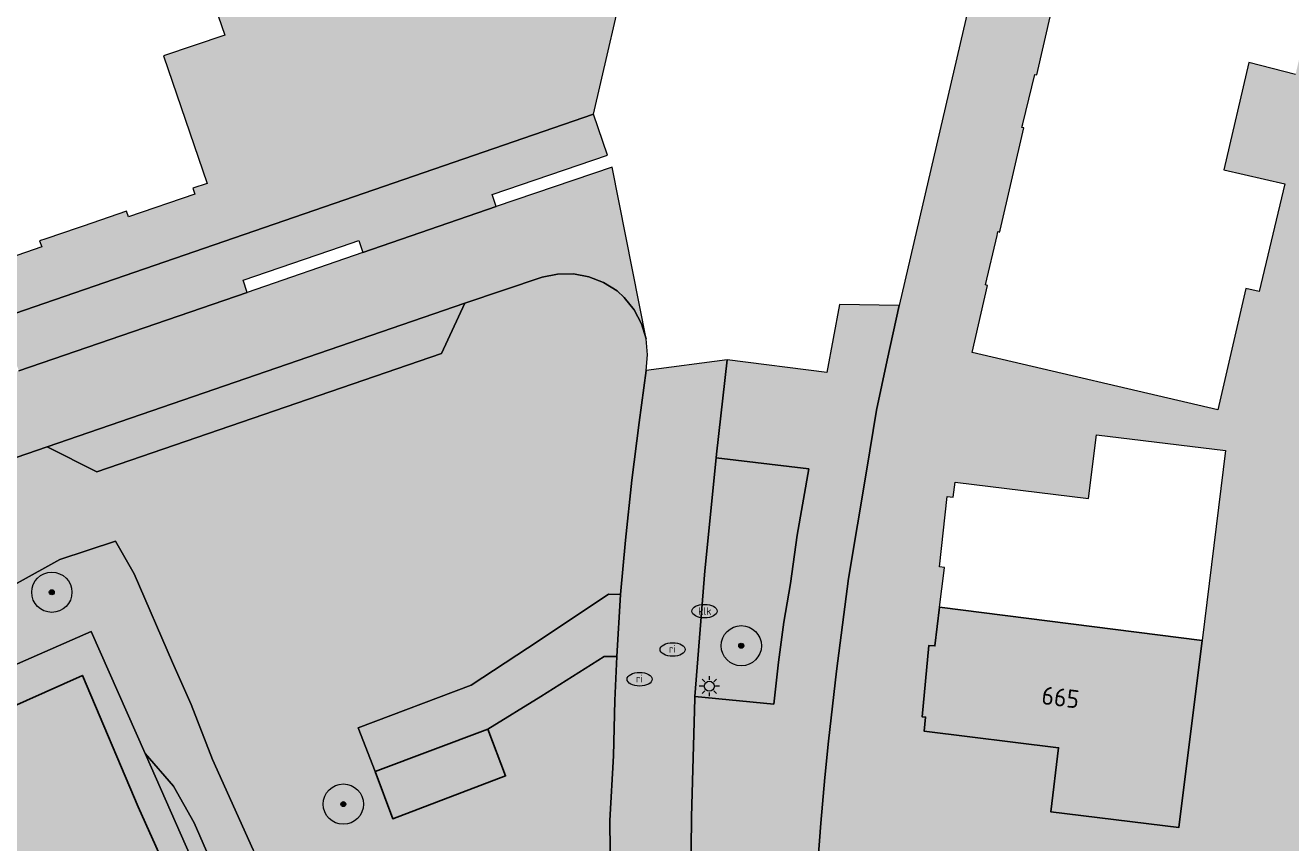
# Model space of a CAD drawing. Header units: metres. Extents: x 90041 to 92106, y 463990 to 466167.
# Tile 954 of 1021: x 91164 to 91227, y 465505 to 465545. Entities that reach past the tile are written whole.
import ezdxf
from ezdxf.enums import TextEntityAlignment as Align

# ---------------------------------------------------------------- set-up
doc = ezdxf.new("R2010")
doc.units = ezdxf.units.M
doc.layers.get('0').update_dxf_attribs({"lineweight": 13})
for name, color, linetype, lineweight in [('B-WE-GR-BEPLANTING_CULTUUR_HEESTERS-GV', 90, 'Continuous', 13), ('B-WE-GR-BOOM-S', 90, 'Continuous', 13), ('B-WE-IE-MEUBILAIR-S', 7, 'Continuous', 13), ('B-WE-IE-TERREINAFSCHEIDING_KUNSTMATIG_HEKWERK-G', 20, 'IE-TERREINAFSCHEIDING_KUNSTMATIG-SO', 13), ('B-WE-OG-BEBOUWING-GV', 7, 'Continuous', 25), ('B-WE-OG-BEBOUWING-T18', 10, 'Continuous', 25), ('B-WE-OG-TERREIN_BEGROEID-GV', 7, 'Continuous', 13), ('B-WE-OG-TERREIN_ERF-GV', 7, 'Continuous', 13), ('B-WE-VH-OPENVERHARDING_STRAATBAKSTEEN-GV', 90, 'Continuous', 13)]:
    doc.layers.add(name, color=color, linetype=linetype, lineweight=lineweight)
for name, color, linetype, lineweight, true_color, plot, transparency in [('B-WE-GR-BEPLANTING_CULTUUR_HEESTERS-V', 7, 'Continuous', 13, 0x8ca800, False, 0.8), ('B-WE-OG-BEBOUWING-V', 7, 'Continuous', 25, 0xcc646e, False, 0.8), ('B-WE-OG-TERREIN_BEGROEID-V', 7, 'Continuous', 13, 0xc9eb70, False, 0.8), ('B-WE-OG-TERREIN_ERF-V', 7, 'Continuous', 13, 0xffffff, False, 0.8), ('B-WE-VH-OPENVERHARDING_STRAATBAKSTEEN-V', 7, 'Continuous', 13, 0xadadad, False, 0.8)]:
    doc.layers.add(name, color=color, linetype=linetype, lineweight=lineweight, true_color=true_color, plot=plot, transparency=transparency)
doc.styles.add('NLCS-ISO', font='NLCS-ISO.TTF')
doc.styles.add('NLCS-ISO-M500-T18', font='NLCS-ISO.TTF', dxfattribs={"height": 0.9})
doc.linetypes.add('IE-TERREINAFSCHEIDING_KUNSTMATIG-SO', pattern='A,4,[82,NLCS.SHX,S=0.75,R=90,X=0,Y=0],4,-2', length=10)

# ---------------------------------------------------------------- blocks, each defined once
blk = doc.blocks.new('SIE-MEUBILAIR_PAAL_LICHTMAST-SO')
for points in [[(-0.62, 0), (-1, 0)], [(-0.71, 0.71), (-0.44, 0.44)], [(0, 1), (0, 0.62)], [(0.44, 0.44), (0.71, 0.71)], [(1, 0), (0.62, 0)], [(-0.71, -0.71), (-0.44, -0.44)], [(0, -0.62), (0, -1)], [(0.44, -0.44), (0.71, -0.71)]]:
    blk.add_lwpolyline(points)
blk.add_circle((0, 0), 0.5)
blk = doc.blocks.new('SIE-MEUBILAIR_PUT_RIOOLPUT-SO')
blk.add_ellipse((0, 0), major_axis=(1.25, 0), ratio=0.54)
at = {"style": 'NLCS-ISO'}
blk.add_text('ri', height=0.75, dxfattribs=at).set_placement((-0.04, 0.07), align=Align.MIDDLE_CENTER)
blk = doc.blocks.new('SIE-MEUBILAIR_PUT_KOLK-SO')
blk.add_ellipse((0, 0), major_axis=(1.25, 0), ratio=0.54)
at = {"style": 'NLCS-ISO'}
blk.add_text('klk', height=0.75, dxfattribs=at).set_placement((0.03, 0), align=Align.MIDDLE_CENTER)
blk = doc.blocks.new('SGR-BOOM_GBKN-SO')
at = {"linetype": 'ByBlock', "lineweight": 18}
h = blk.add_hatch(color=0, dxfattribs=at)
h.dxf.hatch_style = 1
edge = h.paths.add_edge_path()
edge.add_arc((0, 0), 0.25, 0, 360)
at = {"color": 0, "linetype": 'ByBlock', "lineweight": 18}
for radius in [2, 0.25]:
    blk.add_circle((0, 0), radius, dxfattribs=at)
at = {"color": 0, "linetype": 'ByBlock', "lineweight": 18, "style": 'NLCS-ISO'}
blk.add_attdef('SOORT', (2.5, 0), '', height=1.5, dxfattribs=at)

msp = doc.modelspace()

# ---------------------------------------------------------------- hatches: boundary and pattern name
at = {"layer": 'B-WE-GR-BEPLANTING_CULTUUR_HEESTERS-V'}
msp.add_hatch(color=256, dxfattribs=at).paths.add_polyline_path([(91154.408, 465513.451), (91155.689, 465509.995), (91167.217, 465515.044), (91169.893, 465508.983), (91171.299, 465507.37), (91172.333, 465505.549), (91173.055, 465503.873), (91176.77, 465496.721), (91178.235, 465496.785), (91177.662, 465499.523), (91176.884, 465501.253), (91175.254, 465504.212), (91173.244, 465508.695), (91172.175, 465511.417), (91171.245, 465513.514), (91169.349, 465517.908), (91168.424, 465519.535), (91165.653, 465518.628), (91163.533, 465517.45), (91158.179, 465514.988)])
at = {"layer": 'B-WE-OG-BEBOUWING-V'}
for points in [[(91222.409, 465514.605), (91209.371, 465516.251), (91209.136, 465514.332), (91208.837, 465514.354), (91208.501, 465510.811), (91208.672, 465510.795), (91208.606, 465510.094), (91215.282, 465509.271), (91214.89, 465506.094), (91221.257, 465505.316)], [(91174.84, 465494.533), (91172.388, 465500), (91169.54, 465506.348), (91166.775, 465512.866), (91160.42, 465510.04), (91142.646, 465502.135), (91143.596, 465500), (91157.857, 465467.935), (91158.427, 465468.188), (91175.728, 465475.883), (91171.612, 465485.189), (91171.452, 465485.119), (91170.477, 465487.263), (91168.509, 465491.719)], [(91186.916, 465510.204), (91181.315, 465508.091), (91182.198, 465505.751), (91187.799, 465507.873)]]:
    msp.add_hatch(color=256, dxfattribs=at).paths.add_polyline_path(points)
at = {"layer": 'B-WE-OG-TERREIN_BEGROEID-V'}
for points in [[(91194.789, 465528.017), (91194.859, 465528.799), (91194.78, 465529.58), (91194.553, 465530.331), (91194.187, 465531.026), (91193.696, 465531.638), (91193.339, 465531.976), (91192.673, 465532.387), (91191.943, 465532.668), (91191.173, 465532.808), (91190.39, 465532.804), (91189.622, 465532.656), (91185.783, 465531.358), (91184.614, 465528.862), (91167.491, 465522.984), (91165.029, 465524.22), (91156.342, 465521.235), (91155.15, 465518.729), (91138.059, 465512.863), (91135.543, 465514.104), (91134.597, 465513.791), (91134.806, 465513.177), (91133.355, 465512.683), (91133.149, 465513.3), (91131.397, 465512.7), (91130.576, 465512.249), (91129.93, 465511.57), (91129.52, 465510.727), (91129.385, 465509.8), (91129.537, 465508.875), (91130.703, 465505.264), (91132.194, 465505.809), (91154.255, 465513.865), (91154.408, 465513.451), (91158.179, 465514.988), (91163.533, 465517.45), (91165.653, 465518.628), (91168.424, 465519.535), (91169.349, 465517.908), (91171.245, 465513.514), (91172.175, 465511.417), (91173.244, 465508.695), (91175.254, 465504.212), (91176.884, 465501.253), (91177.662, 465499.523), (91178.235, 465496.785), (91193.029, 465497.433), (91192.987, 465498.323), (91192.976, 465501.147), (91192.992, 465504.154), (91192.99, 465505.664), (91193.167, 465508.881), (91193.237, 465511.624), (91193.331, 465513.799), (91192.693, 465513.811), (91189.552, 465511.817), (91186.916, 465510.204), (91187.799, 465507.873), (91182.198, 465505.751), (91181.315, 465508.091), (91180.476, 465510.267), (91186.087, 465512.379), (91189.474, 465514.602), (91192.908, 465516.905), (91193.513, 465516.891), (91193.763, 465519.585), (91194.068, 465522.566), (91194.437, 465525.437)], [(91198.264, 465523.676), (91197.695, 465518.059), (91197.207, 465511.817), (91201.132, 465511.447), (91201.356, 465513.531), (91201.633, 465515.509), (91201.963, 465517.435), (91202.291, 465519.835), (91202.876, 465523.133)], [(91176.957, 465495.968), (91176.77, 465496.721), (91173.055, 465503.873), (91172.333, 465505.549), (91171.299, 465507.37), (91169.893, 465508.983), (91188.067, 465467.827), (91188.898, 465468.183), (91186.518, 465474.26), (91185.276, 465476.962), (91180.667, 465487.444)]]:
    msp.add_hatch(color=256, dxfattribs=at).paths.add_polyline_path(points)
at = {"layer": 'B-WE-OG-TERREIN_ERF-V'}
h = msp.add_hatch(color=256, dxfattribs=at)
h.paths.add_polyline_path([(91249.072, 465519.033), (91246.488, 465519.636), (91241.107, 465520.955), (91242.526, 465526.604), (91239.552, 465527.29), (91236.617, 465528.003), (91237.092, 465530.014), (91240.057, 465529.331), (91243, 465528.621), (91245.184, 465537.696), (91242.209, 465538.37), (91239.278, 465539.089), (91239.755, 465541.101), (91242.718, 465540.432), (91245.661, 465539.711), (91247.872, 465548.742), (91244.921, 465549.423), (91241.976, 465550.145), (91242.458, 465552.162), (91245.396, 465551.471), (91248.344, 465550.76), (91250.542, 465559.861), (91247.591, 465560.523), (91244.645, 465561.227), (91245.111, 465563.246), (91248.079, 465562.56), (91251.014, 465561.853), (91251.082, 465562.157), (91252.298, 465567.56), (91253.156, 465571.156), (91250.187, 465571.858), (91250.653, 465573.849), (91251.119, 465575.817), (91254.09, 465575.129), (91254.84, 465578.488), (91256.126, 465583.845), (91253.197, 465584.533), (91250.258, 465585.197), (91250.697, 465587.226), (91253.651, 465586.545), (91256.585, 465585.854), (91258.558, 465594.368), (91255.625, 465595.056), (91252.687, 465595.721), (91253.133, 465597.729), (91256.111, 465597.052), (91257.115, 465596.824), (91259.02, 465596.39), (91260.994, 465604.864), (91258.045, 465605.56), (91255.109, 465606.23), (91255.57, 465608.236), (91258.548, 465607.566), (91261.458, 465606.876), (91263.701, 465616.76), (91261.744, 465617.209), (91262.204, 465619.215), (91265.172, 465618.536), (91266.45, 465624.083), (91266.273, 465624.104), (91245.531, 465622.417), (91231.472, 465625.684), (91231.34, 465628.121), (91229.9, 465628.026), (91222.019, 465594.191), (91207.358, 465531.248), (91206.756, 465528.524), (91206.233, 465526.044), (91205.742, 465523.017), (91204.845, 465517.688), (91204.245, 465513.081), (91203.851, 465509.594), (91203.673, 465507.799), (91203.47, 465505.535), (91203.135, 465501.135), (91202.921, 465497.896), (91202.85, 465495.699), (91202.764, 465492.181), (91202.738, 465488.834), (91202.694, 465485.536), (91202.573, 465483.454), (91202.194, 465479.185), (91202.021, 465477.483), (91201.749, 465475.803), (91201.341, 465473.752), (91200.895, 465471.741), (91200.388, 465469.8), (91199.301, 465466.122), (91198.521, 465463.674), (91197.918, 465462.08), (91197.19, 465460.292), (91196.243, 465458.184), (91194.625, 465454.933), (91193.577, 465453.21), (91190.83, 465448.995), (91190.023, 465447.548), (91188.717, 465445.62), (91188.165, 465444.929), (91186.501, 465443.004), (91184.953, 465441.196), (91183.202, 465439.083), (91180.079, 465435.637), (91179.33, 465434.549), (91178.5, 465433.048), (91177.916, 465431.933), (91177.471, 465430.49), (91177.174, 465429.528), (91176.838, 465428.03), (91176.35, 465424.252), (91176.45, 465423.525), (91176.756, 465421.551), (91177.107, 465419.294), (91177.259, 465417.828), (91181.096, 465409.243), (91183.096, 465405.5), (91187.458, 465396.459), (91187.309, 465396.392), (91188.425, 465393.86), (91188.428, 465393.855), (91190.794, 465388.948), (91192.517, 465384.871), (91192.513, 465384.855), (91193.092, 465383.637), (91193.385, 465383.767), (91194.928, 465380.399), (91195.615, 465379.103), (91196.041, 465379.169), (91196.725, 465379.132), (91197.307, 465378.733), (91201.057, 465371.889), (91203.656, 465379.603), (91205.025, 465383.984), (91207.771, 465385.326), (91219.461, 465420.728), (91227.266, 465445.147), (91236.447, 465473.227), (91242.668, 465495.798)])
h.paths.add_polyline_path([(91236.051, 465584.045), (91234.769, 465578.537), (91222.579, 465581.372), (91223.279, 465584.481), (91222.89, 465584.574), (91223.519, 465587.184), (91223.906, 465587.115), (91225.07, 465592.142), (91226.23, 465597.148), (91225.841, 465597.239), (91226.457, 465599.876), (91226.876, 465599.818), (91227.568, 465602.867), (91228.149, 465602.726), (91228.271, 465603.257), (91229.266, 465607.588), (91229.159, 465607.613), (91229.206, 465607.811), (91229.789, 465610.251), (91229.872, 465610.258), (91229.923, 465610.477), (91230.526, 465613.049), (91231.759, 465618.306), (91232.122, 465619.856), (91231.83, 465619.925), (91232.654, 465623.411), (91232.944, 465623.341), (91233.041, 465623.775), (91234.323, 465623.487), (91235.604, 465623.196), (91236.257, 465623.034), (91236.282, 465623.141), (91239.783, 465622.342), (91239.742, 465622.231), (91239.961, 465622.179), (91245.267, 465620.929), (91243.992, 465615.462), (91242.766, 465610.203), (91241.539, 465604.944), (91240.251, 465599.421), (91239.655, 465599.563), (91238.498, 465594.563), (91238.243, 465593.462), (91237.275, 465589.304)], flags=16)
h.paths.add_polyline_path([(91209.371, 465516.251), (91209.598, 465518.084), (91209.616, 465518.233), (91209.363, 465518.264), (91209.749, 465521.75), (91210.049, 465521.722), (91210.141, 465522.463), (91216.772, 465521.65), (91217.164, 465524.826), (91223.576, 465524.047), (91222.409, 465514.605), (91221.257, 465505.316), (91214.89, 465506.094), (91215.282, 465509.271), (91208.606, 465510.094), (91208.672, 465510.795), (91208.501, 465510.811), (91208.837, 465514.354), (91209.136, 465514.332)], flags=16)
h.paths.add_polyline_path([(91229.757, 465458.672), (91228.802, 465455.78), (91226.833, 465456.399), (91227.736, 465459.324), (91228.683, 465462.21), (91230.661, 465461.585)], flags=16)
h.paths.add_polyline_path([(91233.215, 465469.516), (91232.285, 465466.635), (91230.311, 465467.27), (91231.217, 465470.176), (91232.156, 465473.068), (91234.13, 465472.453)], flags=16)
h.paths.add_polyline_path([(91205.267, 465397.02), (91208.313, 465390.59), (91207.329, 465387.296), (91203.58, 465385.517), (91202.251, 465388.365), (91196.193, 465385.49), (91195.873, 465386.178), (91195.594, 465386.06), (91194.236, 465388.918), (91194.02, 465388.99), (91192.625, 465389.493), (91192.018, 465390.778), (91191.429, 465392.054), (91191.919, 465393.453), (91192.008, 465393.64), (91190.655, 465396.487), (91190.922, 465396.622), (91190.6, 465397.303), (91196.613, 465400.16), (91195.292, 465402.995), (91201.126, 465405.76), (91202.465, 465402.935), (91202.641, 465402.563)], flags=16)
h.paths.add_polyline_path([(91199.87, 465416.747), (91200.922, 465407.845), (91199.498, 465407.168), (91198.899, 465406.893), (91194.599, 465406.382), (91194.227, 465409.487), (91193.381, 465409.392), (91187.578, 465408.723), (91187.484, 465409.481), (91187.186, 465409.447), (91186.844, 465412.444), (91186.813, 465412.574), (91186.657, 465412.693), (91185.499, 465413.616), (91185.326, 465415.033), (91185.173, 465416.436), (91186.142, 465417.673), (91186.223, 465417.768), (91185.846, 465420.895), (91186.139, 465420.944), (91186.067, 465421.695), (91192.752, 465422.474), (91192.655, 465422.811), (91192.321, 465425.586), (91196.394, 465426.062), (91198.894, 465425.083), (91199.102, 465423.241), (91199.178, 465422.59)], flags=16)
h.paths.add_polyline_path([(91202.715, 465435.657), (91199.815, 465430.246), (91198.25, 465427.337), (91192.557, 465430.4), (91194.073, 465433.218), (91188.175, 465436.358), (91188.536, 465437.054), (91188.271, 465437.196), (91189.928, 465440.279), (91190.197, 465440.139), (91190.423, 465440.562), (91191.121, 465441.867), (91192.055, 465443.614), (91191.79, 465443.754), (91193.421, 465446.844), (91193.704, 465446.685), (91194.079, 465447.36), (91199.989, 465444.186), (91201.482, 465447.009), (91207.161, 465443.968), (91205.62, 465441.087)], flags=16)
h.paths.add_polyline_path([(91224.59, 465532.087), (91223.198, 465526.064), (91210.984, 465528.903), (91211.753, 465532.24), (91211.65, 465532.264), (91212.224, 465534.718), (91212.269, 465534.91), (91212.352, 465534.89), (91212.375, 465534.987), (91213.555, 465540.062), (91213.452, 465540.086), (91213.498, 465540.274), (91214.093, 465542.725), (91214.2, 465542.7), (91214.912, 465545.797), (91216.144, 465551.15), (91216.044, 465551.178), (91216.089, 465551.375), (91216.654, 465553.829), (91216.768, 465553.802), (91217.417, 465556.659), (91216.838, 465556.795), (91217.629, 465560.159), (91217.234, 465560.251), (91217.851, 465562.91), (91218.236, 465562.821), (91219.474, 465568.145), (91220.71, 465573.457), (91220.325, 465573.547), (91220.941, 465576.182), (91221.326, 465576.092), (91222.109, 465579.467), (91234.329, 465576.636), (91232.984, 465570.837), (91231.698, 465565.306), (91231.697, 465565.303), (91230.348, 465559.512), (91229.178, 465559.776), (91228.948, 465558.782), (91227.895, 465554.235), (91227.28, 465554.358), (91226.128, 465549.285), (91228.465, 465548.738), (91227.058, 465542.725), (91224.727, 465543.309), (91223.498, 465537.985), (91226.527, 465537.281), (91225.253, 465531.934)], flags=16)
h.paths.add_polyline_path([(91226.301, 465447.823), (91225.347, 465444.923), (91223.381, 465445.545), (91224.281, 465448.47), (91225.223, 465451.356), (91227.19, 465450.721)], flags=16)
h.paths.add_polyline_path([(91218.09, 465474.642), (91216.25, 465469.212), (91214.442, 465463.821), (91212.625, 465458.397), (91210.708, 465452.771), (91208.433, 465453.549), (91206.623, 465448.131), (91197.005, 465451.372), (91198.12, 465454.581), (91198.002, 465454.622), (91198.798, 465457.037), (91198.853, 465457.204), (91198.958, 465457.17), (91200.669, 465462.203), (91200.554, 465462.242), (91200.62, 465462.44), (91201.419, 465464.824), (91201.524, 465464.789), (91202.537, 465467.808), (91203.551, 465470.827), (91203.439, 465470.865), (91204.244, 465473.248), (91204.302, 465473.418), (91204.406, 465473.383), (91206.102, 465478.412), (91205.991, 465478.453), (91206.058, 465478.65), (91206.865, 465481.034), (91206.969, 465480.999), (91207.889, 465483.71), (91208.073, 465484.244), (91219.951, 465480.259)], flags=16)
h.paths.add_polyline_path([(91205.965, 465494.853), (91206.046, 465495.969), (91207.321, 465497.114), (91207.515, 465500.272), (91207.803, 465500.257), (91207.862, 465501.005), (91214.507, 465500.602), (91214.741, 465503.802), (91221.146, 465503.407), (91220.596, 465493.978), (91220.042, 465484.567), (91213.607, 465484.95), (91213.795, 465488.151), (91207.107, 465488.544), (91207.149, 465489.304), (91206.849, 465489.322), (91206.855, 465489.422), (91207.041, 465492.48), (91205.907, 465493.755), (91205.916, 465493.92)], flags=16)
h = msp.add_hatch(color=256, dxfattribs=at)
h.paths.add_polyline_path([(91204.611, 465595.057), (91204.504, 465595.082), (91203.727, 465591.906), (91202.898, 465588.518), (91200.882, 465588.981), (91198.933, 465589.429), (91196.984, 465589.878), (91195.035, 465590.326), (91193.106, 465590.769), (91193.875, 465594.208), (91192.726, 465594.48), (91194.142, 465600.475), (91194.246, 465600.452), (91195.301, 465600.222), (91196.516, 465605.533), (91197.767, 465610.859), (91195.43, 465611.408), (91196.84, 465617.411), (91197.986, 465617.137), (91199.273, 465622.68), (91200.452, 465622.404), (91203.693, 465621.646), (91203.718, 465621.758), (91207.087, 465620.986), (91207.061, 465620.874), (91210.345, 465620.116), (91210.244, 465619.677), (91210.536, 465619.61), (91212.39, 465627.523), (91212.317, 465627.558), (91212.245, 465627.592), (91212.172, 465627.625), (91212.099, 465627.657), (91212.025, 465627.688), (91211.137, 465627.882), (91209.504, 465627.95), (91206.47, 465627.927), (91194.318, 465627.013), (91192.647, 465619.631), (91193.577, 465618.354), (91193.703, 465617.724), (91193.419, 465616.589), (91190.897, 465606.72), (91189.762, 465602.337), (91189.005, 465599.405), (91187.681, 465596.567), (91186.577, 465594.234), (91185.285, 465592.153), (91183.771, 465589.977), (91182.289, 465588.022), (91180.303, 465586.257), (91178.159, 465584.586), (91174.817, 465582.505), (91172.736, 465581.307), (91170.718, 465580.329), (91168.731, 465579.667), (91165.925, 465579.068), (91161.543, 465578.469), (91154.024, 465577.757), (91162.302, 465552.464), (91127.413, 465540.758), (91133.224, 465522.281), (91132.834, 465521.575), (91132.325, 465521.416), (91132.647, 465520.303), (91160.423, 465529.817), (91192.17, 465540.752), (91195.708, 465556.067), (91197.301, 465562.97)])
h.paths.add_polyline_path([(91187.479, 465579.039), (91188.578, 465583.76), (91188.877, 465585.046), (91187.73, 465585.309), (91188.519, 465588.773), (91194.797, 465587.313), (91194.075, 465584.206), (91200.596, 465582.67), (91200.426, 465581.95), (91200.725, 465581.881), (91199.913, 465578.456), (91199.614, 465578.527), (91199.114, 465576.358), (91198.667, 465574.418), (91198.594, 465574.101), (91198.876, 465574.038), (91198.097, 465570.636), (91197.799, 465570.704), (91197.629, 465569.958), (91191.098, 465571.463), (91190.386, 465568.349), (91184.128, 465569.813), (91184.911, 465573.293), (91186.081, 465573.03)], flags=16)
h.paths.add_polyline_path([(91179.024, 465559.505), (91184.435, 465567.491), (91189.779, 465563.861), (91188.033, 465561.257), (91193.536, 465557.501), (91193.13, 465556.88), (91193.362, 465556.705), (91191.586, 465554.091), (91191.902, 465552.433), (91191.178, 465551.354), (91190.322, 465550.077), (91188.642, 465549.754), (91186.867, 465547.152), (91186.627, 465547.311), (91186.167, 465546.681), (91180.637, 465550.468), (91178.882, 465547.862), (91173.58, 465551.497)], flags=16)
h.paths.add_polyline_path([(91146.549, 465526.675), (91145.206, 465526.213), (91143.695, 465526.96), (91140.719, 465525.928), (91140.615, 465526.204), (91139.904, 465525.975), (91137.719, 465532.306), (91133.189, 465530.755), (91131.505, 465536.976), (91141.798, 465540.503), (91150.95, 465543.639), (91153.04, 465537.561), (91150.081, 465536.568), (91152.247, 465530.23), (91151.532, 465529.976), (91151.636, 465529.679), (91148.646, 465528.655), (91147.881, 465527.133)], flags=16)
h.paths.add_polyline_path([(91162.716, 465546.392), (91162.325, 465547.532), (91171.749, 465550.78), (91173.846, 465544.669), (91170.8, 465543.64), (91172.976, 465537.303), (91172.258, 465537.064), (91172.362, 465536.774), (91169.063, 465535.643), (91168.968, 465535.922), (91166.811, 465535.187), (91166.562, 465535.102), (91164.958, 465534.556), (91164.645, 465534.449), (91164.76, 465534.159), (91161.447, 465533.018), (91161.348, 465533.307), (91160.618, 465533.065), (91158.447, 465539.419), (91155.422, 465538.349), (91153.329, 465544.451), (91156.705, 465545.609), (91157.098, 465544.465)], flags=16)
h = msp.add_hatch(color=256, dxfattribs=at)
h.paths.add_polyline_path([(91169.893, 465508.983), (91167.217, 465515.044), (91155.689, 465509.995), (91155.563, 465509.94), (91153.932, 465509.228), (91150.385, 465507.678), (91143.531, 465504.685), (91142.412, 465507.611), (91135.705, 465505.144), (91136.295, 465503.51), (91137.114, 465503.791), (91138.624, 465504.277), (91138.808, 465503.548), (91139.028, 465502.808), (91138.881, 465502.646), (91138.893, 465502.194), (91142.679, 465493.25), (91153.767, 465468.852), (91155.73, 465464.782), (91157.91, 465459.875), (91157.992, 465459.374), (91157.865, 465459.092), (91157.506, 465458.982), (91158.002, 465458.232), (91159.544, 465454.992), (91159.735, 465454.591), (91168.146, 465458.52), (91188.067, 465467.827)])
h.paths.add_polyline_path([(91143.596, 465500), (91142.646, 465502.135), (91160.42, 465510.04), (91166.775, 465512.866), (91169.54, 465506.348), (91172.388, 465500), (91174.84, 465494.533), (91168.509, 465491.719), (91170.477, 465487.263), (91171.452, 465485.119), (91171.612, 465485.189), (91175.728, 465475.883), (91158.427, 465468.188), (91157.857, 465467.935)], flags=16)
at = {"layer": 'B-WE-VH-OPENVERHARDING_STRAATBAKSTEEN-V'}
for points in [[(91192.873, 465538.71), (91192.17, 465540.752), (91160.423, 465529.817), (91132.647, 465520.303), (91130.452, 465519.551), (91129.898, 465519.633), (91129.386, 465519.95), (91129.243, 465520.364), (91128.783, 465522.246), (91128.597, 465523.003), (91125.563, 465522.26), (91125.694, 465521.778), (91126.325, 465521.937), (91126.427, 465521.53), (91126.697, 465520.456), (91126.098, 465520.295), (91126.305, 465519.527), (91126.831, 465518.395), (91127.684, 465517.485), (91128.78, 465516.888), (91130.007, 465516.663), (91131.243, 465516.834), (91131.878, 465517.035), (91131.673, 465517.635), (91133.097, 465518.125), (91133.323, 465517.535), (91138.304, 465519.268), (91138.084, 465519.886), (91142.374, 465521.366), (91142.592, 465520.765), (91153.291, 465524.44), (91153.087, 465525.041), (91163.394, 465528.598), (91163.62, 465527.995), (91174.966, 465531.891), (91174.769, 465532.498), (91179.656, 465534.181), (91180.516, 465534.478), (91180.712, 465533.867), (91187.333, 465536.153), (91187.141, 465536.755)], [(91165.029, 465524.22), (91185.783, 465531.358), (91189.622, 465532.656), (91190.39, 465532.804), (91191.173, 465532.808), (91191.943, 465532.668), (91192.673, 465532.387), (91193.339, 465531.976), (91193.696, 465531.638), (91194.187, 465531.026), (91194.553, 465530.331), (91194.78, 465529.58), (91193.097, 465538.122), (91187.333, 465536.153), (91180.712, 465533.867), (91174.966, 465531.891), (91163.62, 465527.995), (91153.291, 465524.44), (91142.592, 465520.765), (91138.304, 465519.268), (91133.323, 465517.535), (91131.878, 465517.035), (91131.243, 465516.834), (91130.007, 465516.663), (91128.78, 465516.888), (91127.684, 465517.485), (91126.831, 465518.395), (91129.385, 465509.8), (91129.52, 465510.727), (91129.93, 465511.57), (91130.576, 465512.249), (91131.397, 465512.7), (91133.149, 465513.3), (91134.597, 465513.791), (91135.543, 465514.104), (91156.342, 465521.235)], [(91207.358, 465531.248), (91204.391, 465531.293), (91203.768, 465527.908), (91198.817, 465528.545), (91198.282, 465523.852), (91198.264, 465523.676), (91202.876, 465523.133), (91202.291, 465519.835), (91201.963, 465517.435), (91201.633, 465515.509), (91201.356, 465513.531), (91201.132, 465511.447), (91197.207, 465511.817), (91197.199, 465511.716), (91197.048, 465505.839), (91196.994, 465501.003), (91200.148, 465500.903), (91200.019, 465494.996), (91199.84, 465489.659), (91197.459, 465489.619), (91197.471, 465489.374), (91197.523, 465484.768), (91197.52, 465484.715), (91199.848, 465484.654), (91199.648, 465482.59), (91199.266, 465479.196), (91198.928, 465476.419), (91198.587, 465474.163), (91198.106, 465471.953), (91197.291, 465469.079), (91196.569, 465466.633), (91195.892, 465464.518), (91195.122, 465462.261), (91193.48, 465458.742), (91192.188, 465456.293), (91190.988, 465454.508), (91189.2, 465455.527), (91189.128, 465455.406), (91187.724, 465453.029), (91186.264, 465450.959), (91186.242, 465450.928), (91188.035, 465449.753), (91185.88, 465446.572), (91183.648, 465443.698), (91181.259, 465441.361), (91179.687, 465442.959), (91179.517, 465442.779), (91177.696, 465441.067), (91176.191, 465439.737), (91176.01, 465439.569), (91177.604, 465437.95), (91174.997, 465435.694), (91172.66, 465434.022), (91171.342, 465435.826), (91171.177, 465435.712), (91170.26, 465435.147), (91166.632, 465433.245), (91166.052, 465432.872), (91165.62, 465432.5), (91165.295, 465432.085), (91165.054, 465431.65), (91164.793, 465431.025), (91164.743, 465430.38), (91164.693, 465429.755), (91164.706, 465429.343), (91164.782, 465428.994), (91165.178, 465428.055), (91165.98, 465426.462), (91168.889, 465420.301), (91170.911, 465416.007), (91173.36, 465410.784), (91175.895, 465405.519), (91177.221, 465402.798), (91181.726, 465393.363), (91187.194, 465381.702), (91188.757, 465378.29), (91190.409, 465374.676), (91190.827, 465373.762), (91192.388, 465374.525), (91190.505, 465378.425), (91194.928, 465380.399), (91193.385, 465383.767), (91193.092, 465383.637), (91189.049, 465381.838), (91183.013, 465394.443), (91187.309, 465396.392), (91187.458, 465396.459), (91183.096, 465405.5), (91178.652, 465403.461), (91172.306, 465417.131), (91177.107, 465419.294), (91176.756, 465421.551), (91176.45, 465423.525), (91170.494, 465420.832), (91167.559, 465427.04), (91170.087, 465428.599), (91172.799, 465430.479), (91175.703, 465432.539), (91179.762, 465435.924), (91180.079, 465435.637), (91183.202, 465439.083), (91184.953, 465441.196), (91186.501, 465443.004), (91188.165, 465444.929), (91188.717, 465445.62), (91190.023, 465447.548), (91190.83, 465448.995), (91193.577, 465453.21), (91194.625, 465454.933), (91196.243, 465458.184), (91197.19, 465460.292), (91197.918, 465462.08), (91198.521, 465463.674), (91199.301, 465466.122), (91200.388, 465469.8), (91200.895, 465471.741), (91201.341, 465473.752), (91201.749, 465475.803), (91202.021, 465477.483), (91202.194, 465479.185), (91202.573, 465483.454), (91202.694, 465485.536), (91202.738, 465488.834), (91202.764, 465492.181), (91202.85, 465495.699), (91202.921, 465497.896), (91203.135, 465501.135), (91203.47, 465505.535), (91203.673, 465507.799), (91203.851, 465509.594), (91204.245, 465513.081), (91204.845, 465517.688), (91205.742, 465523.017), (91206.233, 465526.044), (91206.756, 465528.524)], [(91185.783, 465531.358), (91165.029, 465524.22), (91167.491, 465522.984), (91184.614, 465528.862)], [(91186.242, 465450.928), (91186.264, 465450.959), (91187.724, 465453.029), (91189.128, 465455.406), (91189.2, 465455.527), (91190.241, 465457.286), (91191.288, 465459.313), (91193.088, 465463.377), (91194.189, 465466.309), (91195.149, 465469.193), (91195.865, 465472.065), (91196.447, 465474.76), (91196.8, 465476.654), (91197.034, 465478.595), (91197.199, 465480.417), (91197.365, 465481.981), (91197.52, 465484.715), (91197.523, 465484.768), (91197.471, 465489.374), (91197.459, 465489.619), (91197.186, 465495.307), (91196.992, 465500.847), (91196.994, 465501.003), (91197.048, 465505.839), (91197.199, 465511.716), (91197.207, 465511.817), (91197.695, 465518.059), (91198.264, 465523.676), (91198.282, 465523.852), (91198.817, 465528.545), (91194.789, 465528.017), (91194.437, 465525.437), (91194.068, 465522.566), (91193.763, 465519.585), (91193.513, 465516.891), (91193.331, 465513.799), (91193.237, 465511.624), (91193.167, 465508.881), (91192.99, 465505.664), (91192.992, 465504.154), (91192.976, 465501.147), (91192.987, 465498.323), (91193.029, 465497.433), (91193.038, 465497.238), (91193.073, 465496.503), (91193.144, 465492.473), (91193.24, 465489.064), (91193.292, 465486.131), (91193.259, 465484.157), (91193.23, 465481.642), (91193.175, 465480.143), (91193.12, 465479.008), (91192.912, 465477.707), (91192.506, 465475.917), (91192.504, 465475.908), (91191.733, 465472.432), (91190.999, 465469.899), (91190.575, 465468.436), (91189.653, 465465.869), (91188.402, 465462.891), (91187.547, 465461.088), (91187.51, 465461.01), (91187.174, 465460.312), (91186.667, 465459.257), (91185.466, 465457.131), (91184.011, 465454.849), (91182.959, 465453.23), (91181.594, 465451.41), (91179.808, 465449.164), (91178.124, 465447.292), (91176.053, 465445.19), (91173.838, 465443.061), (91172.089, 465441.502), (91171.994, 465441.418), (91169.777, 465439.658), (91168.546, 465438.805), (91167.369, 465438.126), (91166.606, 465437.707), (91165.966, 465437.501), (91165.337, 465437.361), (91164.718, 465437.32), (91164.551, 465437.319), (91166.632, 465433.245), (91170.26, 465435.147), (91171.177, 465435.712), (91171.342, 465435.826), (91172.853, 465436.874), (91174.401, 465438.077), (91176.01, 465439.569), (91176.191, 465439.737), (91177.696, 465441.067), (91179.517, 465442.779), (91179.687, 465442.959), (91181.926, 465445.32), (91184.311, 465448.283)], [(91193.331, 465513.799), (91193.513, 465516.891), (91192.908, 465516.905), (91189.474, 465514.602), (91186.087, 465512.379), (91180.476, 465510.267), (91181.315, 465508.091), (91186.916, 465510.204), (91189.552, 465511.817), (91192.693, 465513.811)]]:
    msp.add_hatch(color=256, dxfattribs=at).paths.add_polyline_path(points)

# ---------------------------------------------------------------- linework, layer by layer
at = {"layer": 'B-WE-GR-BEPLANTING_CULTUUR_HEESTERS-GV', "flags": 128}
msp.add_lwpolyline([(91154.408, 465513.451), (91155.689, 465509.995), (91167.217, 465515.044), (91169.893, 465508.983), (91171.299, 465507.37), (91172.333, 465505.549), (91173.055, 465503.873), (91176.77, 465496.721), (91178.235, 465496.785), (91177.662, 465499.523), (91176.884, 465501.253), (91175.254, 465504.212), (91173.244, 465508.695), (91172.175, 465511.417), (91171.245, 465513.514), (91169.349, 465517.908), (91168.424, 465519.535), (91165.653, 465518.628), (91163.533, 465517.45), (91158.179, 465514.988)], close=True, dxfattribs=at)
at = {"layer": 'B-WE-IE-TERREINAFSCHEIDING_KUNSTMATIG_HEKWERK-G', "flags": 128}
for points in [[(91167.217, 465515.044), (91155.689, 465509.995)], [(91159.544, 465454.992), (91159.735, 465454.591), (91168.146, 465458.52), (91188.067, 465467.827), (91169.893, 465508.983), (91167.217, 465515.044)]]:
    msp.add_lwpolyline(points, dxfattribs=at)
at = {"layer": 'B-WE-OG-BEBOUWING-GV', "flags": 128}
for points in [[(91222.409, 465514.605), (91209.371, 465516.251), (91209.136, 465514.332), (91208.837, 465514.354), (91208.501, 465510.811), (91208.672, 465510.795), (91208.606, 465510.094), (91215.282, 465509.271), (91214.89, 465506.094), (91221.257, 465505.316)], [(91174.84, 465494.533), (91172.388, 465500), (91169.54, 465506.348), (91166.775, 465512.866), (91160.42, 465510.04), (91142.646, 465502.135), (91143.596, 465500), (91157.857, 465467.935), (91158.427, 465468.188), (91175.728, 465475.883), (91171.612, 465485.189), (91171.452, 465485.119), (91170.477, 465487.263), (91168.509, 465491.719)], [(91186.916, 465510.204), (91181.315, 465508.091), (91182.198, 465505.751), (91187.799, 465507.873)]]:
    msp.add_lwpolyline(points, close=True, dxfattribs=at)
at = {"layer": 'B-WE-OG-TERREIN_BEGROEID-GV', "flags": 128}
for points in [[(91192.992, 465504.154), (91192.99, 465505.664), (91193.167, 465508.881), (91193.237, 465511.624), (91193.331, 465513.799), (91192.693, 465513.811), (91189.552, 465511.817), (91186.916, 465510.204), (91187.799, 465507.873), (91182.198, 465505.751), (91181.315, 465508.091), (91180.476, 465510.267), (91186.087, 465512.379), (91189.474, 465514.602), (91192.908, 465516.905), (91193.513, 465516.891), (91193.763, 465519.585), (91194.068, 465522.566), (91194.437, 465525.437), (91194.789, 465528.017), (91194.859, 465528.799), (91194.78, 465529.58), (91194.553, 465530.331), (91194.187, 465531.026), (91193.696, 465531.638), (91193.339, 465531.976), (91192.673, 465532.387), (91191.943, 465532.668), (91191.173, 465532.808), (91190.39, 465532.804), (91189.622, 465532.656), (91185.783, 465531.358), (91184.614, 465528.862), (91167.491, 465522.984), (91165.029, 465524.22), (91156.342, 465521.235)], [(91163.533, 465517.45), (91165.653, 465518.628), (91168.424, 465519.535), (91169.349, 465517.908), (91171.245, 465513.514), (91172.175, 465511.417), (91173.244, 465508.695), (91175.254, 465504.212)]]:
    msp.add_lwpolyline(points, dxfattribs=at)
for points in [[(91198.264, 465523.676), (91197.695, 465518.059), (91197.207, 465511.817), (91201.132, 465511.447), (91201.356, 465513.531), (91201.633, 465515.509), (91201.963, 465517.435), (91202.291, 465519.835), (91202.876, 465523.133)], [(91176.957, 465495.968), (91176.77, 465496.721), (91173.055, 465503.873), (91172.333, 465505.549), (91171.299, 465507.37), (91169.893, 465508.983), (91188.067, 465467.827), (91188.898, 465468.183), (91186.518, 465474.26), (91185.276, 465476.962), (91180.667, 465487.444)]]:
    msp.add_lwpolyline(points, close=True, dxfattribs=at)
at = {"layer": 'B-WE-OG-TERREIN_ERF-GV', "flags": 128}
for points in [[(91222.019, 465594.191), (91207.358, 465531.248), (91206.756, 465528.524), (91206.233, 465526.044), (91205.742, 465523.017), (91204.845, 465517.688), (91204.245, 465513.081), (91203.851, 465509.594), (91203.673, 465507.799), (91203.47, 465505.535), (91203.135, 465501.135)], [(91162.302, 465552.464), (91127.413, 465540.758), (91133.224, 465522.281), (91132.834, 465521.575), (91132.325, 465521.416), (91132.647, 465520.303), (91160.423, 465529.817), (91192.17, 465540.752), (91195.708, 465556.067)], [(91227.058, 465542.725), (91224.727, 465543.309), (91223.498, 465537.985), (91226.527, 465537.281), (91225.253, 465531.934), (91224.59, 465532.087), (91223.198, 465526.064), (91210.984, 465528.903), (91211.753, 465532.24), (91211.65, 465532.264), (91212.224, 465534.718), (91212.269, 465534.91), (91212.352, 465534.89), (91212.375, 465534.987), (91213.555, 465540.062), (91213.452, 465540.086), (91213.498, 465540.274), (91214.093, 465542.725), (91214.2, 465542.7), (91214.912, 465545.797)], [(91159.735, 465454.591), (91168.146, 465458.52), (91188.067, 465467.827), (91169.893, 465508.983), (91167.217, 465515.044), (91155.689, 465509.995)]]:
    msp.add_lwpolyline(points, dxfattribs=at)
for points in [[(91162.716, 465546.392), (91162.325, 465547.532), (91171.749, 465550.78), (91173.846, 465544.669), (91170.8, 465543.64), (91172.976, 465537.303), (91172.258, 465537.064), (91172.362, 465536.774), (91169.063, 465535.643), (91168.968, 465535.922), (91166.811, 465535.187), (91166.562, 465535.102), (91164.958, 465534.556), (91164.645, 465534.449), (91164.76, 465534.159), (91161.447, 465533.018), (91161.348, 465533.307), (91160.618, 465533.065), (91158.447, 465539.419), (91155.422, 465538.349), (91153.329, 465544.451), (91156.705, 465545.609), (91157.098, 465544.465)], [(91209.371, 465516.251), (91209.598, 465518.084), (91209.616, 465518.233), (91209.363, 465518.264), (91209.749, 465521.75), (91210.049, 465521.722), (91210.141, 465522.463), (91216.772, 465521.65), (91217.164, 465524.826), (91223.576, 465524.047), (91222.409, 465514.605), (91221.257, 465505.316), (91214.89, 465506.094), (91215.282, 465509.271), (91208.606, 465510.094), (91208.672, 465510.795), (91208.501, 465510.811), (91208.837, 465514.354), (91209.136, 465514.332)], [(91143.596, 465500), (91142.646, 465502.135), (91160.42, 465510.04), (91166.775, 465512.866), (91169.54, 465506.348), (91172.388, 465500), (91174.84, 465494.533), (91168.509, 465491.719), (91170.477, 465487.263), (91171.452, 465485.119), (91171.612, 465485.189), (91175.728, 465475.883), (91158.427, 465468.188), (91157.857, 465467.935)]]:
    msp.add_lwpolyline(points, close=True, dxfattribs=at)
at = {"layer": 'B-WE-VH-OPENVERHARDING_STRAATBAKSTEEN-GV', "flags": 128}
for points in [[(91163.62, 465527.995), (91174.966, 465531.891), (91174.769, 465532.498), (91179.656, 465534.181), (91180.516, 465534.478), (91180.712, 465533.867), (91187.333, 465536.153), (91187.141, 465536.755), (91192.873, 465538.71), (91192.17, 465540.752), (91160.423, 465529.817)], [(91156.342, 465521.235), (91165.029, 465524.22), (91185.783, 465531.358), (91189.622, 465532.656), (91190.39, 465532.804), (91191.173, 465532.808), (91191.943, 465532.668), (91192.673, 465532.387), (91193.339, 465531.976), (91193.696, 465531.638), (91194.187, 465531.026), (91194.553, 465530.331), (91194.78, 465529.58), (91193.097, 465538.122), (91187.333, 465536.153), (91180.712, 465533.867), (91174.966, 465531.891), (91163.62, 465527.995)], [(91203.135, 465501.135), (91203.47, 465505.535), (91203.673, 465507.799), (91203.851, 465509.594), (91204.245, 465513.081), (91204.845, 465517.688), (91205.742, 465523.017), (91206.233, 465526.044), (91206.756, 465528.524), (91207.358, 465531.248), (91204.391, 465531.293), (91203.768, 465527.908), (91198.817, 465528.545), (91198.282, 465523.852), (91198.264, 465523.676), (91202.876, 465523.133), (91202.291, 465519.835), (91201.963, 465517.435), (91201.633, 465515.509), (91201.356, 465513.531), (91201.132, 465511.447), (91197.207, 465511.817), (91197.199, 465511.716), (91197.048, 465505.839), (91196.994, 465501.003)], [(91196.994, 465501.003), (91197.048, 465505.839), (91197.199, 465511.716), (91197.207, 465511.817), (91197.695, 465518.059), (91198.264, 465523.676), (91198.282, 465523.852), (91198.817, 465528.545), (91194.789, 465528.017), (91194.437, 465525.437), (91194.068, 465522.566), (91193.763, 465519.585), (91193.513, 465516.891), (91193.331, 465513.799), (91193.237, 465511.624), (91193.167, 465508.881), (91192.99, 465505.664), (91192.992, 465504.154)]]:
    msp.add_lwpolyline(points, dxfattribs=at)
for points in [[(91185.783, 465531.358), (91165.029, 465524.22), (91167.491, 465522.984), (91184.614, 465528.862)], [(91193.331, 465513.799), (91193.513, 465516.891), (91192.908, 465516.905), (91189.474, 465514.602), (91186.087, 465512.379), (91180.476, 465510.267), (91181.315, 465508.091), (91186.916, 465510.204), (91189.552, 465511.817), (91192.693, 465513.811)]]:
    msp.add_lwpolyline(points, close=True, dxfattribs=at)

# ---------------------------------------------------------------- block references
at = {"layer": 'B-WE-GR-BOOM-S', "xscale": 0.5, "yscale": 0.5, "zscale": 0.5}
for p in [(91165.254, 465516.999), (91199.515, 465514.342), (91179.74, 465506.474)]:
    msp.add_blockref('SGR-BOOM_GBKN-SO', p, dxfattribs=at)
at = {"layer": 'B-WE-IE-MEUBILAIR-S', "xscale": 0.5, "yscale": 0.5, "zscale": 0.5}
for name, p in [('SIE-MEUBILAIR_PUT_KOLK-SO', (91197.688, 465516.061)), ('SIE-MEUBILAIR_PUT_RIOOLPUT-SO', (91196.103, 465514.154)), ('SIE-MEUBILAIR_PUT_RIOOLPUT-SO', (91194.463, 465512.678)), ('SIE-MEUBILAIR_PAAL_LICHTMAST-SO', (91197.926, 465512.33))]:
    msp.add_blockref(name, p, dxfattribs=at)

# ---------------------------------------------------------------- texts
at = {"layer": 'B-WE-OG-BEBOUWING-T18', "style": 'NLCS-ISO-M500-T18'}
msp.add_text('665', height=0.9, rotation=353, dxfattribs=at).set_placement((91215.377, 465511.778), align=Align.MIDDLE)

doc.saveas('drawing.dxf')
